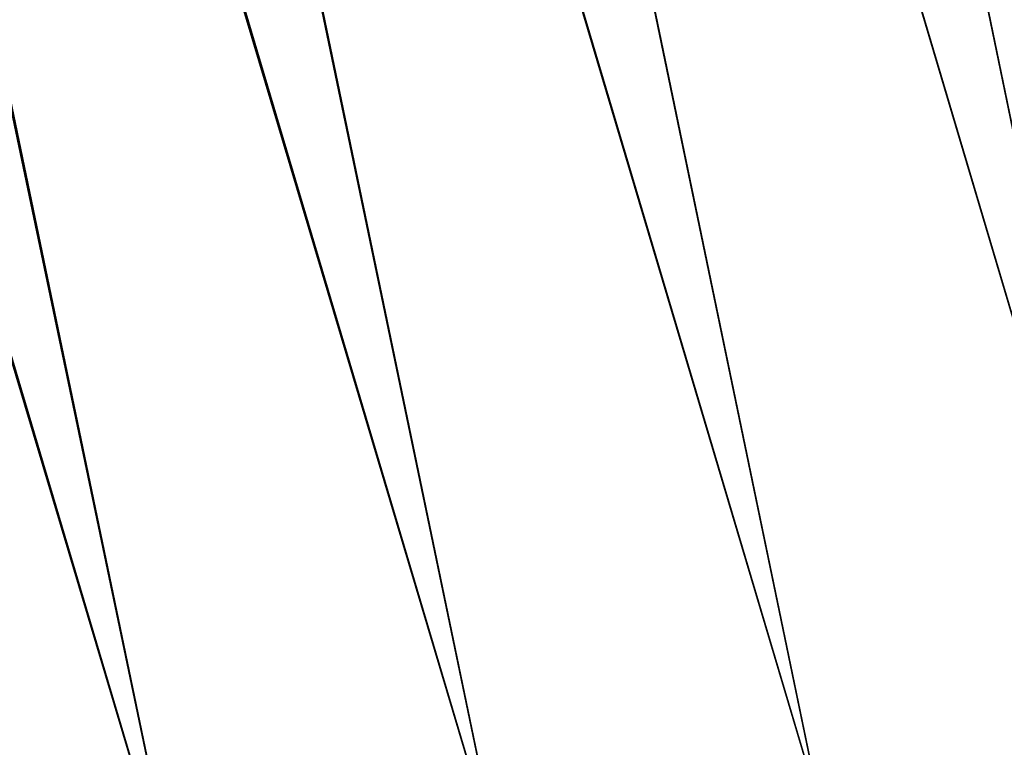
# Model space of a CAD drawing. Header units: millimetres. Extents: x 10 to 447, y 85 to 3287.
# Tile 469 of 548: x 389.94 to 394.84, y 3257.85 to 3261.47. Entities that reach past the tile are written whole.
import ezdxf

# ---------------------------------------------------------------- set-up
doc = ezdxf.new("R2010")
doc.units = ezdxf.units.MM
doc.header["$LTSCALE"] = 6.999206
for name, color, linetype in [('25', 7, 'CONTINUOUS'), ('26', 7, 'CONTINUOUS'), ('34', 7, 'CONTINUOUS')]:
    doc.layers.add(name, color=color, linetype=linetype)

msp = doc.modelspace()

# ---------------------------------------------------------------- linework, layer by layer
at = {"layer": '25', "color": 67, "linetype": 'Continuous', "true_color": 0x697045}
for points in [[(394.8621, 3277.3122, -3.888), (393.2468, 3276.98, -3.8582), (398.7053, 3258.5079, -4.5578), (394.8621, 3277.3122, -3.888)], [(393.2468, 3276.98, -95.2189), (394.8621, 3277.3122, -95.1891), (397.1136, 3258.1805, -94.5487), (393.2468, 3276.98, -95.2189)], [(398.7053, 3258.5079, -4.5578), (393.2468, 3276.98, -3.8582), (397.1136, 3258.1805, -4.5284), (398.7053, 3258.5079, -4.5578)]]:
    msp.add_3dface(points, dxfattribs=at)
at = {"layer": '26', "color": 67, "linetype": 'Continuous', "true_color": 0x697045}
for points in [[(393.2468, 3276.98, -95.2189), (395.522, 3257.8531, -94.5193), (391.633, 3276.648, -95.1892), (393.2468, 3276.98, -95.2189)], [(397.1136, 3258.1805, -4.5284), (393.2468, 3276.98, -3.8582), (391.636, 3276.6487, -3.8878), (397.1136, 3258.1805, -4.5284)], [(393.2468, 3276.98, -95.2189), (397.1136, 3258.1805, -94.5487), (395.522, 3257.8531, -94.5193), (393.2468, 3276.98, -95.2189)], [(391.633, 3276.648, -95.1892), (395.522, 3257.8531, -94.5193), (390.0282, 3276.3179, -95.1006), (391.633, 3276.648, -95.1892)], [(391.636, 3276.6487, -3.8878), (390.0342, 3276.3192, -3.9761), (395.522, 3257.8531, -4.5578), (391.636, 3276.6487, -3.8878)], [(397.1136, 3258.1805, -4.5284), (391.636, 3276.6487, -3.8878), (395.522, 3257.8531, -4.5578), (397.1136, 3258.1805, -4.5284)], [(390.0282, 3276.3179, -95.1006), (393.9324, 3257.5262, -94.4313), (388.4273, 3275.9887, -94.9531), (390.0282, 3276.3179, -95.1006)], [(390.0342, 3276.3192, -3.9761), (388.4434, 3275.992, -4.1222), (393.9324, 3257.5262, -4.6458), (390.0342, 3276.3192, -3.9761)], [(395.522, 3257.8531, -94.5193), (393.9324, 3257.5262, -94.4313), (390.0282, 3276.3179, -95.1006), (395.522, 3257.8531, -94.5193)], [(395.522, 3257.8531, -4.5578), (390.0342, 3276.3192, -3.9761), (393.9324, 3257.5262, -4.6458), (395.522, 3257.8531, -4.5578)], [(388.4273, 3275.9887, -94.9531), (392.347, 3257.2001, -94.2848), (386.8327, 3275.6607, -94.7471), (388.4273, 3275.9887, -94.9531)], [(388.4434, 3275.992, -4.1222), (386.8588, 3275.666, -4.3261), (392.347, 3257.2001, -4.7923), (388.4434, 3275.992, -4.1222)], [(393.9324, 3257.5262, -94.4313), (392.347, 3257.2001, -94.2848), (388.4273, 3275.9887, -94.9531), (393.9324, 3257.5262, -94.4313)], [(393.9324, 3257.5262, -4.6458), (388.4434, 3275.992, -4.1222), (392.347, 3257.2001, -4.7923), (393.9324, 3257.5262, -4.6458)], [(386.8327, 3275.6607, -94.7471), (390.7678, 3256.8752, -94.08), (385.2463, 3275.3344, -94.4827), (386.8327, 3275.6607, -94.7471)], [(386.8588, 3275.666, -4.3261), (385.2822, 3275.3417, -4.5877), (390.7678, 3256.8752, -4.9972), (386.8588, 3275.666, -4.3261)], [(392.347, 3257.2001, -94.2848), (390.7678, 3256.8752, -94.08), (386.8327, 3275.6607, -94.7471), (392.347, 3257.2001, -94.2848)], [(392.347, 3257.2001, -4.7923), (386.8588, 3275.666, -4.3261), (390.7678, 3256.8752, -4.9972), (392.347, 3257.2001, -4.7923)], [(390.7678, 3256.8752, -94.08), (389.1968, 3256.5521, -93.817), (385.2463, 3275.3344, -94.4827), (390.7678, 3256.8752, -94.08)], [(390.7678, 3256.8752, -4.9972), (385.2822, 3275.3417, -4.5877), (389.1968, 3256.5521, -5.2601), (390.7678, 3256.8752, -4.9972)]]:
    msp.add_3dface(points, dxfattribs=at)
at = {"layer": '34', "color": 67, "linetype": 'Continuous', "true_color": 0x697045}
for points in [[(393.9324, 3257.5262, -94.4313), (395.522, 3257.8531, -94.5193), (393.9758, 3257.4991, -94.4307), (393.9324, 3257.5262, -94.4313)], [(395.522, 3257.8531, -94.5193), (395.5473, 3257.8223, -94.5167), (393.9758, 3257.4991, -94.4307), (395.522, 3257.8531, -94.5193)]]:
    msp.add_3dface(points, dxfattribs=at)

doc.saveas('drawing.dxf')
